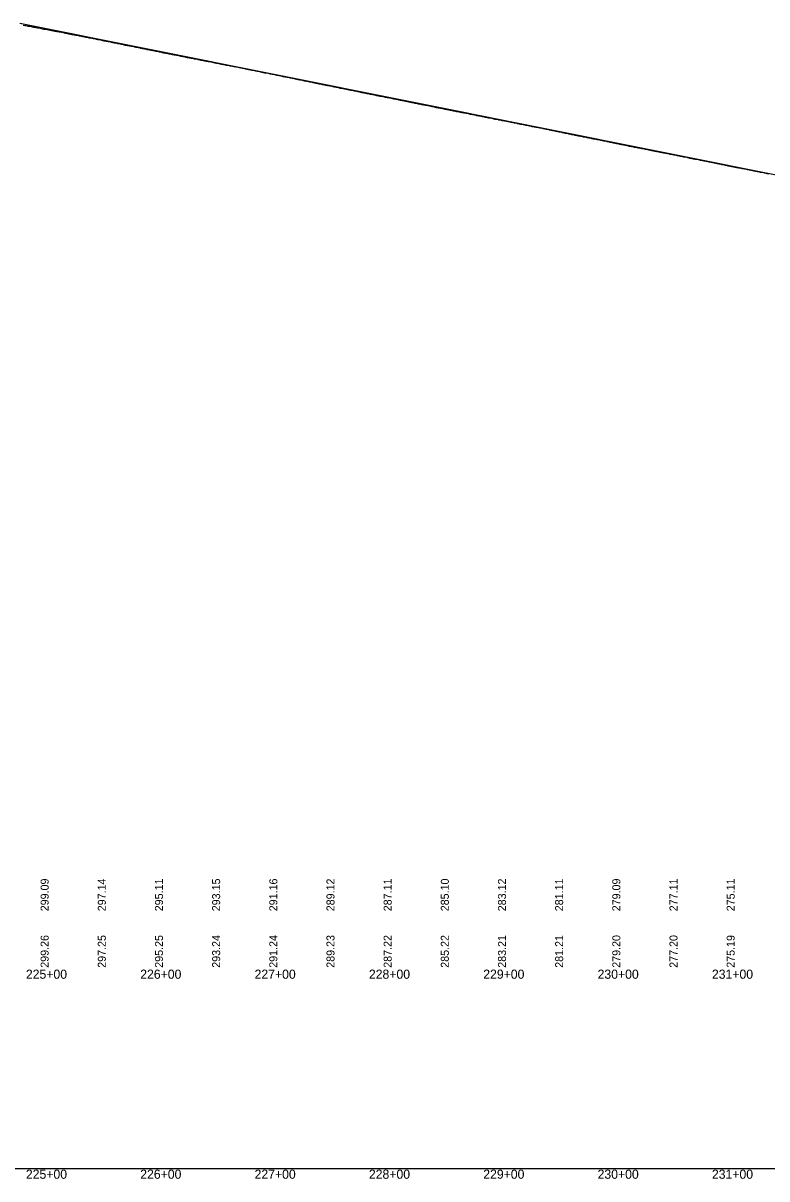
# Model space of a CAD drawing. Extents: x 1838386 to 1955906, y 719739 to 834437.
# Drawn here: x 1899840 to 1900490, y 825624 to 826635 of the extents above; entities that cross this region are included whole.
import ezdxf

# ---------------------------------------------------------------- set-up
doc = ezdxf.new("R2010")
doc.units = 0
for name, color, linetype in [('RD_DDB_Profile_EX', 7, 'Continuous'), ('RD_DDB_Profile_PR', 7, 'Continuous'), ('RD_DDB_StaTX', 7, 'Continuous'), ('RD_DDB_StripGrade', 7, 'Continuous'), ('RD_GPK_Profile_Cell', 7, 'Continuous')]:
    doc.layers.add(name, color=color, linetype=linetype)

msp = doc.modelspace()

# ---------------------------------------------------------------- linework, layer by layer
at = {"layer": 'RD_DDB_Profile_EX'}
for points in [[(1899839.7, 826632.9), (1899841.2, 826632.6), (1899841.6, 826632.6), (1899842.2, 826632.5), (1899843.4, 826632.2), (1899844, 826632.1), (1899845.3, 826631.9), (1899846.8, 826631.6), (1899847.2, 826631.6), (1899847.8, 826631.5), (1899849, 826631.2), (1899849.6, 826631.1), (1899850.9, 826630.8), (1899852.4, 826630.6), (1899852.7, 826630.5), (1899853.4, 826630.4), (1899854.6, 826630.2), (1899855.2, 826630.1), (1899856.4, 826629.8), (1899858, 826629.5), (1899858.3, 826629.5), (1899858.9, 826629.4), (1899860.8, 826629), (1899862, 826628.8), (1899863.6, 826628.5), (1899864.5, 826628.3), (1899865.8, 826628.1), (1899866.4, 826628), (1899867.6, 826627.7), (1899869.2, 826627.4), (1899870.1, 826627.3), (1899871.4, 826627), (1899872, 826626.9), (1899873.2, 826626.6), (1899874.8, 826626.4), (1899875.6, 826626.2), (1899876.9, 826625.9), (1899877.6, 826625.8), (1899879.5, 826625.4), (1899880.4, 826625.3), (1899881.2, 826625.1), (1899882.5, 826624.8), (1899883.2, 826624.7), (1899884.4, 826624.5), (1899886, 826624.2), (1899886.8, 826624), (1899888.1, 826623.7), (1899888.8, 826623.6), (1899890, 826623.4), (1899891.6, 826623.1), (1899892.4, 826622.9), (1899893.7, 826622.6), (1899894.4, 826622.5), (1899895.6, 826622.3), (1899897.4, 826621.9), (1899898, 826621.8), (1899900, 826621.4), (1899901.1, 826621.2)], [(1899901.1, 826621.2), (1899903, 826620.8), (1899903.6, 826620.7), (1899904.9, 826620.4), (1899905.6, 826620.3), (1899907.6, 826619.9), (1899908.4, 826619.8), (1899909.1, 826619.6), (1899910.5, 826619.3), (1899911.1, 826619.2), (1899912.3, 826618.9), (1899914.2, 826618.6), (1899914.7, 826618.5), (1899916.1, 826618.2), (1899916.7, 826618.1), (1899917.9, 826617.8), (1899919.5, 826617.5), (1899920.2, 826617.4), (1899921.6, 826617.1), (1899922.3, 826616.9), (1899923.5, 826616.7), (1899925.4, 826616.3), (1899925.9, 826616.2), (1899927.2, 826615.9), (1899927.9, 826615.8), (1899929.1, 826615.5), (1899931, 826615.2), (1899931.4, 826615.1), (1899932.8, 826614.8), (1899933.5, 826614.7), (1899934.7, 826614.4), (1899936.5, 826614.1), (1899937, 826614), (1899938.4, 826613.7), (1899939.1, 826613.5), (1899940.3, 826613.3), (1899942.1, 826612.9), (1899942.5, 826612.8), (1899944, 826612.5), (1899944.7, 826612.4), (1899945.9, 826612.1), (1899947.7, 826611.8), (1899948.1, 826611.7), (1899950.3, 826611.2), (1899951.4, 826611), (1899953.3, 826610.7), (1899953.7, 826610.6), (1899955.9, 826610.1), (1899958.1, 826609.7), (1899958.9, 826609.5), (1899959.3, 826609.5), (1899960.8, 826609.2), (1899961.5, 826609), (1899962.6, 826608.8), (1899964.5, 826608.4), (1899964.8, 826608.4), (1899966.3, 826608), (1899967.1, 826607.9), (1899968.2, 826607.7), (1899970.1, 826607.3), (1899970.4, 826607.3), (1899971.9, 826606.9), (1899972.7, 826606.8), (1899973.8, 826606.6), (1899975.7, 826606.2), (1899976, 826606.2), (1899977.5, 826605.8), (1899978.3, 826605.7), (1899979.4, 826605.4), (1899981.3, 826605.1), (1899981.6, 826605.1), (1899983.1, 826604.7), (1899983.9, 826604.6), (1899985, 826604.4), (1899986.8, 826604), (1899987.2, 826604), (1899988.7, 826603.7), (1899989.5, 826603.5), (1899990.6, 826603.3), (1899992.3, 826603), (1899992.7, 826602.9), (1899994.3, 826602.6), (1899995.1, 826602.4), (1899996.2, 826602.2), (1899998.3, 826601.8), (1899999.9, 826601.5), (1900000.7, 826601.3), (1900001.7, 826601.1), (1900003.9, 826600.7), (1900006.3, 826600.2), (1900007.3, 826600), (1900009, 826599.7), (1900009.5, 826599.6), (1900011, 826599.3), (1900011.9, 826599.1), (1900012.9, 826598.9), (1900015, 826598.5), (1900016.6, 826598.2), (1900017.4, 826598), (1900019.9, 826597.6), (1900020.6, 826597.4)], [(1900020.6, 826597.4), (1900023, 826596.9), (1900024.1, 826596.7), (1900025.8, 826596.4), (1900026.2, 826596.3), (1900027.8, 826596), (1900028.6, 826595.8), (1900031.7, 826595.2), (1900033.4, 826594.9), (1900034.2, 826594.7), (1900035.3, 826594.5), (1900037, 826594.2), (1900037.4, 826594.1), (1900039.8, 826593.6), (1900040.9, 826593.4), (1900042.9, 826593), (1900044.6, 826592.6), (1900045.4, 826592.5), (1900046.4, 826592.3), (1900048.2, 826591.9), (1900048.5, 826591.9), (1900051, 826591.3), (1900052, 826591.1), (1900054, 826590.8), (1900055.7, 826590.4), (1900056.6, 826590.2), (1900057.6, 826590), (1900059.7, 826589.6), (1900061.3, 826589.2), (1900062.2, 826589.1), (1900065.2, 826588.5), (1900066.9, 826588.1), (1900067.8, 826587.9), (1900068.8, 826587.7), (1900070.8, 826587.3), (1900072.5, 826587), (1900073.4, 826586.8), (1900076.4, 826586.2), (1900079, 826585.6), (1900080, 826585.4), (1900081.9, 826585.1), (1900083.7, 826584.7), (1900084.6, 826584.5), (1900085.6, 826584.3), (1900087.5, 826583.9), (1900089.3, 826583.5), (1900090.2, 826583.4), (1900091.1, 826583.2), (1900093.1, 826582.8), (1900095.8, 826582.2), (1900098.6, 826581.7), (1900100.5, 826581.3), (1900101.4, 826581.1), (1900102.3, 826580.9), (1900104.2, 826580.5), (1900106, 826580.1), (1900106.9, 826580), (1900107.9, 826579.8), (1900109.8, 826579.4), (1900111.6, 826579), (1900112.5, 826578.9), (1900113.5, 826578.6), (1900115.4, 826578.3), (1900117.2, 826577.9), (1900118.1, 826577.7), (1900121, 826577.2), (1900123.7, 826576.6), (1900124.7, 826576.4), (1900126.5, 826576.1), (1900128.4, 826575.6), (1900129.3, 826575.5), (1900130.3, 826575.3), (1900132.1, 826574.9), (1900134, 826574.5), (1900134.9, 826574.3), (1900135.8, 826574.1), (1900137.7, 826573.8), (1900139.6, 826573.4), (1900140.5, 826573.2), (1900141.4, 826573), (1900143.3, 826572.6), (1900145.2, 826572.2), (1900146.1, 826572.1), (1900147, 826571.9), (1900148.9, 826571.5), (1900150.7, 826571.1), (1900151.7, 826570.9), (1900152.6, 826570.8), (1900154.5, 826570.4), (1900156.3, 826570), (1900157.3, 826569.8), (1900158.2, 826569.6), (1900160.1, 826569.3), (1900161.9, 826568.9), (1900162.9, 826568.7), (1900163.8, 826568.5), (1900165.7, 826568.2), (1900167.5, 826567.8), (1900168.5, 826567.6), (1900169.4, 826567.4), (1900171.3, 826567)], [(1900171.3, 826567), (1900173.1, 826566.6), (1900174.1, 826566.5), (1900175, 826566.3), (1900176.9, 826565.9), (1900178.7, 826565.5), (1900179.7, 826565.3), (1900180.5, 826565.1), (1900182.5, 826564.8), (1900184.3, 826564.4), (1900185.3, 826564.2), (1900186.1, 826564), (1900188.1, 826563.6), (1900189.9, 826563.2), (1900190.9, 826563.1), (1900191.7, 826562.9), (1900193.8, 826562.5), (1900196.4, 826561.9), (1900197.3, 826561.7), (1900199.2, 826561.4), (1900201, 826561), (1900202, 826560.8), (1900202.9, 826560.6), (1900204.8, 826560.3), (1900206.6, 826559.9), (1900207.6, 826559.7), (1900208.5, 826559.5), (1900210.4, 826559.2), (1900212.2, 826558.8), (1900213.2, 826558.6), (1900214.1, 826558.4), (1900216, 826558), (1900217.8, 826557.7), (1900218.8, 826557.5), (1900221.3, 826557), (1900221.6, 826556.9), (1900223.4, 826556.6), (1900224.4, 826556.4), (1900225.2, 826556.2), (1900227.2, 826555.9), (1900229, 826555.5), (1900230, 826555.3), (1900230.8, 826555.1), (1900232.8, 826554.8), (1900234.6, 826554.4), (1900235.6, 826554.2), (1900236.4, 826554), (1900238.4, 826553.6), (1900238.7, 826553.6), (1900241.2, 826553), (1900242, 826552.9), (1900244, 826552.5), (1900245.7, 826552.1), (1900246.8, 826551.9), (1900247.6, 826551.8), (1900249.6, 826551.4), (1900251.3, 826551), (1900252.4, 826550.8), (1900253.2, 826550.7), (1900255.2, 826550.3), (1900255.6, 826550.2), (1900258, 826549.7), (1900258.8, 826549.6), (1900260.8, 826549.2), (1900262.5, 826548.8), (1900263.6, 826548.6), (1900264.4, 826548.5), (1900266.4, 826548.1), (1900268.1, 826547.7), (1900269.2, 826547.5), (1900271.5, 826547.1), (1900272, 826547), (1900273.7, 826546.6), (1900274.8, 826546.4), (1900275.5, 826546.2), (1900277.1, 826546), (1900277.6, 826545.9), (1900279.3, 826545.5), (1900280.4, 826545.3), (1900282.6, 826544.9), (1900283.2, 826544.8), (1900284.8, 826544.4), (1900286, 826544.2), (1900286.7, 826544), (1900288.2, 826543.8), (1900288.7, 826543.7), (1900290.4, 826543.3), (1900291.5, 826543.1), (1900293.8, 826542.7), (1900294.3, 826542.5), (1900296, 826542.2), (1900297.1, 826542), (1900297.9, 826541.8), (1900299.4, 826541.5), (1900299.9, 826541.4), (1900301.6, 826541), (1900302.7, 826540.8), (1900304.9, 826540.4), (1900305.5, 826540.2), (1900307.2, 826539.9), (1900308.3, 826539.7)], [(1900308.3, 826539.7), (1900309.1, 826539.5), (1900310.5, 826539.2), (1900311.1, 826539.1), (1900312.8, 826538.7), (1900313.9, 826538.5), (1900316.1, 826538.1), (1900316.7, 826537.9), (1900318.4, 826537.6), (1900319.5, 826537.4), (1900320.2, 826537.2), (1900321.7, 826536.9), (1900322.3, 826536.8), (1900322.9, 826536.7), (1900325.1, 826536.2), (1900325.8, 826536.1), (1900327.2, 826535.8), (1900327.9, 826535.7), (1900329.6, 826535.3), (1900330.7, 826535.1), (1900332.8, 826534.7), (1900333.5, 826534.6), (1900334.2, 826534.4), (1900336.3, 826534), (1900337, 826533.8), (1900338.4, 826533.6), (1900339.1, 826533.4), (1900340.7, 826533.1), (1900341.9, 826532.9), (1900344, 826532.5), (1900344.7, 826532.3), (1900346.3, 826531.9), (1900347.5, 826531.7), (1900348.2, 826531.6), (1900349.6, 826531.3), (1900350.3, 826531.2), (1900351, 826531), (1900353.1, 826530.6), (1900353.7, 826530.5), (1900355.1, 826530.2), (1900355.9, 826530), (1900357.5, 826529.7), (1900358.7, 826529.5), (1900360.7, 826529.1), (1900361.5, 826528.9), (1900363.1, 826528.6), (1900364.3, 826528.4), (1900364.9, 826528.2), (1900366.3, 826528), (1900367.1, 826527.8), (1900367.8, 826527.7), (1900369.9, 826527.2), (1900370.5, 826527.1), (1900371.8, 826526.9), (1900372.7, 826526.7), (1900374.3, 826526.3), (1900375.5, 826526.1), (1900377.4, 826525.7), (1900378.3, 826525.6), (1900379.8, 826525.2), (1900381, 826525), (1900381.7, 826524.9), (1900383, 826524.6), (1900383.8, 826524.5), (1900384.7, 826524.3), (1900386.6, 826523.9), (1900387.3, 826523.8), (1900388.6, 826523.5), (1900389.4, 826523.4), (1900391, 826523), (1900392.2, 826522.8), (1900394.1, 826522.4), (1900395, 826522.3), (1900396.6, 826521.9), (1900397.8, 826521.7), (1900398.5, 826521.6), (1900399.8, 826521.3), (1900400.6, 826521.2), (1900401.5, 826521), (1900403.4, 826520.6), (1900404, 826520.5), (1900405.3, 826520.2), (1900405.9, 826520.1), (1900406.2, 826520), (1900407.8, 826519.7), (1900409, 826519.5), (1900410.9, 826519.1), (1900411.8, 826518.9), (1900413.4, 826518.6), (1900414.6, 826518.4), (1900415.2, 826518.3), (1900416.5, 826518), (1900417.4, 826517.8), (1900418.4, 826517.6), (1900420.2, 826517.3), (1900420.8, 826517.1), (1900422, 826516.9), (1900422.7, 826516.8), (1900423, 826516.7), (1900424.5, 826516.4), (1900425.8, 826516.1)], [(1900425.8, 826516.1), (1900427.6, 826515.8), (1900428.6, 826515.6), (1900430.1, 826515.3), (1900431.4, 826515), (1900432, 826514.9), (1900433.2, 826514.7), (1900433.9, 826514.5), (1900434.2, 826514.5), (1900435.2, 826514.3), (1900437, 826513.9), (1900437.6, 826513.8), (1900438.7, 826513.6), (1900439.4, 826513.4), (1900439.8, 826513.3), (1900441.3, 826513), (1900442.6, 826512.8), (1900444.3, 826512.4), (1900445.4, 826512.2), (1900446.9, 826511.9), (1900448.2, 826511.6), (1900448.7, 826511.5), (1900450, 826511.3), (1900450.6, 826511.1), (1900451, 826511.1), (1900452, 826510.9), (1900453.8, 826510.5), (1900454.3, 826510.4), (1900455.4, 826510.2), (1900456.2, 826510), (1900456.6, 826510), (1900458.1, 826509.6), (1900459.4, 826509.4), (1900461, 826509.1), (1900462.2, 826508.8), (1900463.7, 826508.5), (1900465, 826508.3), (1900465.5, 826508.2), (1900466.7, 826508), (1900467.4, 826507.8), (1900467.7, 826507.8), (1900468.8, 826507.6), (1900470.6, 826507.2), (1900471.1, 826507.1), (1900472.2, 826506.9), (1900473, 826506.7), (1900473.3, 826506.7), (1900474.8, 826506.3), (1900476.1, 826506.1), (1900477.8, 826505.8), (1900478.9, 826505.5), (1900480.4, 826505.2), (1900481.7, 826505), (1900482.3, 826504.9), (1900483.4, 826504.7), (1900484.2, 826504.5), (1900484.5, 826504.4), (1900485.7, 826504.2), (1900487.3, 826503.9), (1900487.8, 826503.8), (1900488.9, 826503.6), (1900489.7, 826503.4), (1900490.1, 826503.3), (1900491.6, 826503)]]:
    msp.add_lwpolyline(points, dxfattribs=at)
at = {"layer": 'RD_DDB_Profile_PR'}
msp.add_line((1899836.8, 826634.7), (1902216.8, 826157.4), dxfattribs=at)
at = {"layer": 'RD_GPK_Profile_Cell'}
msp.add_line((1878363.1, 825633.1), (1904963.1, 825633.1), dxfattribs=at)

# ---------------------------------------------------------------- texts
at = {"layer": 'RD_DDB_StaTX'}
for s, p in [('225+00', (1899842.2, 825799)), ('226+00', (1899942.2, 825799)), ('227+00', (1900042.2, 825799)), ('228+00', (1900142.2, 825799)), ('229+00', (1900242.2, 825799)), ('230+00', (1900342.2, 825799)), ('231+00', (1900442.2, 825799)), ('225+00', (1899842.2, 825624.1)), ('226+00', (1899942.2, 825624.1)), ('227+00', (1900042.2, 825624.1)), ('228+00', (1900142.2, 825624.1)), ('229+00', (1900242.2, 825624.1)), ('230+00', (1900342.2, 825624.1)), ('231+00', (1900442.2, 825624.1))]:
    msp.add_text(s, height=8, dxfattribs=at).set_placement(p)
at = {"layer": 'RD_DDB_StripGrade'}
for s, p in [('299.09', (1899862.1, 825858)), ('297.14', (1899912.1, 825858)), ('295.11', (1899962.1, 825858)), ('293.15', (1900012.1, 825858)), ('291.16', (1900062.1, 825858)), ('289.12', (1900112.1, 825858)), ('287.11', (1900162.1, 825858)), ('285.10', (1900212.1, 825858)), ('283.12', (1900262.1, 825858)), ('281.11', (1900312.1, 825858)), ('279.09', (1900362.1, 825858)), ('277.11', (1900412.1, 825858)), ('275.11', (1900462.1, 825858)), ('299.26', (1899862.1, 825808.6)), ('297.25', (1899912.1, 825808.6)), ('295.25', (1899962.1, 825808.6)), ('293.24', (1900012.1, 825808.6)), ('291.24', (1900062.1, 825808.6)), ('289.23', (1900112.1, 825808.6)), ('287.22', (1900162.1, 825808.6)), ('285.22', (1900212.1, 825808.6)), ('283.21', (1900262.1, 825808.6)), ('281.21', (1900312.1, 825808.6)), ('279.20', (1900362.1, 825808.6)), ('277.20', (1900412.1, 825808.6)), ('275.19', (1900462.1, 825808.6))]:
    msp.add_text(s, height=7, rotation=90, dxfattribs=at).set_placement(p)

doc.saveas('drawing.dxf')
